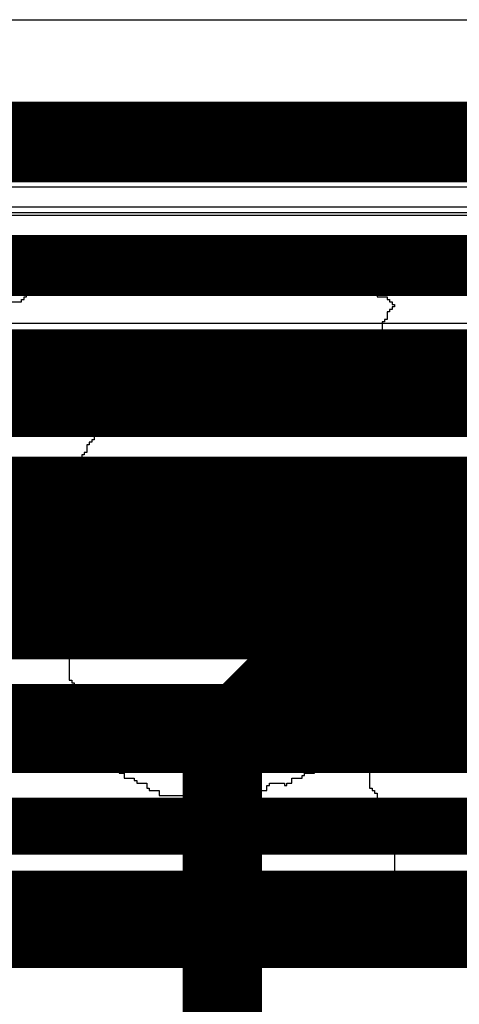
# Model space of a CAD drawing. Header units: millimetres. Extents: x -2 to 68, y -2 to 27.4.
# Tile 582 of 594: x 51.7 to 52.5, y 23.4 to 25.1. Entities that reach past the tile are written whole.
import ezdxf

# ---------------------------------------------------------------- set-up
doc = ezdxf.new("R2010")
doc.units = ezdxf.units.MM
for name, color, linetype in [('BottomLayer', 5, 'Continuous'), ('MidLayer1', 16, 'Continuous'), ('MidLayer2', 76, 'Continuous'), ('MidLayer3', 90, 'Continuous'), ('MidLayer4', 156, 'Continuous'), ('MidLayer5', 130, 'Continuous'), ('MidLayer6', 216, 'Continuous'), ('MidLayer7', 6, 'Continuous'), ('MidLayer8', 54, 'Continuous'), ('TopLayer', 1, 'Continuous'), ('TopOverlay', 2, 'Continuous')]:
    doc.layers.add(name, color=color, linetype=linetype)

msp = doc.modelspace()

# ---------------------------------------------------------------- linework, layer by layer
at = {"layer": 'BottomLayer'}
for p, q in [((43.1427, 25.0941), (62.4912, 25.0941)), ((59.8079, 24.6735), (43.6039, 24.6735))]:
    msp.add_line(p, q, dxfattribs=at)
at = {"layer": 'BottomLayer', "const_width": 0.1}
for points in [[(43.6039, 24.4186), (59.8079, 24.4186)], [(43.6868, 24.2186), (59.7251, 24.2186)], [(43.7696, 24.0186), (59.6422, 24.0186)], [(43.8525, 23.8186), (59.5594, 23.8186)], [(43.8635, 23.5468), (55.1871, 23.5468)]]:
    msp.add_lwpolyline(points, dxfattribs=at)
at = {"layer": 'MidLayer1'}
msp.add_line((37.3388, 25.0941), (60.5031, 25.0941), dxfattribs=at)
at = {"layer": 'MidLayer2'}
msp.add_line((43.4661, 24.1573), (55.6252, 24.1573), dxfattribs=at)
at = {"layer": 'MidLayer2', "const_width": 0.1}
for points in [[(41.8063, 24.858), (60.4893, 24.858)], [(42.5827, 24.658), (60.244, 24.658)], [(43.1171, 24.4122), (55.7308, 24.4122)]]:
    msp.add_lwpolyline(points, dxfattribs=at)
at = {"layer": 'MidLayer3'}
for points, const_width in [([(37.95, 24.9), (54.0814, 24.9)], 0.1), ([(42.8784, 24.43), (52.9326, 24.43)], 0.14), ([(42.991, 24.19), (52.6493, 24.19)], 0.14), ([(52.053, 23.825), (52.178, 23.95)], 0.14), ([(52.178, 23.95), (52.542, 23.95)], 0.14), ([(52.053, 22.711), (52.053, 23.825)], 0.14)]:
    msp.add_lwpolyline(points, dxfattribs=dict(at, const_width=const_width))
at = {"layer": 'MidLayer3', "const_width": 0.07}
for points in [[(52.143, 23.95, 1), (52.213, 23.95, 1)], [(52.143, 23.95, 1), (52.213, 23.95, 1)], [(52.018, 23.825, 1), (52.088, 23.825, 1)], [(52.018, 23.825, 1), (52.088, 23.825, 1)]]:
    msp.add_lwpolyline(points, format="xyb", close=True, dxfattribs=at)
at = {"layer": 'MidLayer4'}
msp.add_line((37.3388, 25.0941), (60.5031, 25.0941), dxfattribs=at)
at = {"layer": 'MidLayer5'}
msp.add_line((44.7605, 24.0041), (55.241, 24.0041), dxfattribs=at)
at = {"layer": 'MidLayer5', "const_width": 0.1}
for points in [[(43.2982, 24.8651), (55.5891, 24.8651)], [(43.3811, 24.6651), (55.5062, 24.6651)], [(44.572, 24.459), (55.4295, 24.459)], [(44.6549, 24.259), (55.3466, 24.259)]]:
    msp.add_lwpolyline(points, dxfattribs=at)
at = {"layer": 'MidLayer6'}
for p, q in [((42.4063, 25.0941), (60.5031, 25.0941)), ((55.0948, 24.4698), (42.8556, 24.4698))]:
    msp.add_line(p, q, dxfattribs=at)
at = {"layer": 'MidLayer6', "const_width": 0.1}
for points in [[(42.75, 24.2149), (55.0948, 24.2149)], [(51.1695, 23.4995), (55.2785, 23.4995)]]:
    msp.add_lwpolyline(points, dxfattribs=at)
at = {"layer": 'MidLayer7'}
for p, q in [((41.85, 24.8), (54.1, 24.8)), ((42, 24.75), (54, 24.75))]:
    msp.add_line(p, q, dxfattribs=at)
at = {"layer": 'MidLayer8'}
for p, q in [((37.3388, 25.0941), (60.5031, 25.0941)), ((54.3546, 24.7643), (42.4679, 24.7643)), ((42.4679, 24.5603), (54.3546, 24.5603))]:
    msp.add_line(p, q, dxfattribs=at)
at = {"layer": 'TopLayer'}
for p, q in [((50.0396, 25.0941), (62.4912, 25.0941)), ((55.9218, 24.7541), (50.7277, 24.7541))]:
    msp.add_line(p, q, dxfattribs=at)
at = {"layer": 'TopLayer', "const_width": 0.1}
for points in [[(50.6221, 24.4992), (55.9218, 24.4992)], [(50.3185, 24.2751), (55.863, 24.2751)], [(50.2032, 24.0751), (55.7801, 24.0751)], [(50.1204, 23.8751), (55.6973, 23.8751)], [(50.0375, 23.6751), (55.6144, 23.6751)], [(49.9547, 23.4751), (55.5316, 23.4751)]]:
    msp.add_lwpolyline(points, dxfattribs=at)
at = {"layer": 'TopOverlay'}
for p, q in [((51.9333, 24.6812), (51.9333, 24.69)), ((51.9333, 24.69), (52.1009, 24.69)), ((52.1009, 24.69), (52.1009, 24.6812)), ((51.8672, 24.6724), (51.8672, 24.6768)), ((51.8672, 24.6768), (51.8716, 24.6768)), ((51.8716, 24.6768), (51.8716, 24.6812)), ((51.8716, 24.6812), (51.9333, 24.6812)), ((52.1009, 24.6812), (52.1538, 24.6812)), ((52.1538, 24.6812), (52.1538, 24.6724)), ((51.7966, 24.6548), (51.7966, 24.6592)), ((51.7966, 24.6592), (51.8363, 24.6592)), ((51.8363, 24.6592), (51.8363, 24.668)), ((51.8363, 24.668), (51.8451, 24.668)), ((51.8451, 24.668), (51.8451, 24.6724)), ((51.8451, 24.6724), (51.8495, 24.6724)), ((51.8495, 24.6724), (51.8495, 24.668)), ((51.8495, 24.668), (51.8627, 24.668)), ((51.8627, 24.668), (51.8627, 24.6724)), ((51.8627, 24.6724), (51.8672, 24.6724)), ((52.1538, 24.6724), (52.1582, 24.6724)), ((52.1582, 24.6724), (52.1582, 24.668)), ((52.1582, 24.668), (52.1935, 24.668)), ((52.1935, 24.668), (52.1935, 24.6724)), ((52.1935, 24.6724), (52.2023, 24.6724)), ((52.2023, 24.6724), (52.2023, 24.668)), ((52.2023, 24.668), (52.2067, 24.668)), ((52.2067, 24.668), (52.2067, 24.6636)), ((52.2067, 24.6636), (52.2111, 24.6636)), ((52.2111, 24.6636), (52.2111, 24.6592)), ((52.2111, 24.6592), (52.2376, 24.6592)), ((52.2376, 24.6592), (52.2376, 24.6548)), ((51.7701, 24.6371), (51.7701, 24.6415)), ((51.7701, 24.6415), (51.7745, 24.6415)), ((51.7745, 24.6415), (51.7745, 24.6459)), ((51.7745, 24.6459), (51.779, 24.6459)), ((51.779, 24.6459), (51.779, 24.6503)), ((51.779, 24.6503), (51.7922, 24.6503)), ((51.7922, 24.6503), (51.7922, 24.6548)), ((51.7922, 24.6548), (51.7966, 24.6548)), ((52.2376, 24.6548), (52.242, 24.6548)), ((52.242, 24.6548), (52.242, 24.6503)), ((52.242, 24.6503), (52.2552, 24.6503)), ((52.2552, 24.6503), (52.2552, 24.6459)), ((52.2552, 24.6459), (52.2596, 24.6459)), ((52.2596, 24.6459), (52.2596, 24.6415)), ((52.2596, 24.6415), (52.264, 24.6415)), ((52.264, 24.6415), (52.264, 24.6371)), ((51.7305, 24.6195), (51.7305, 24.6239)), ((51.7305, 24.6239), (51.7349, 24.6239)), ((51.7349, 24.6239), (51.7349, 24.6283)), ((51.7349, 24.6283), (51.7525, 24.6283)), ((51.7525, 24.6283), (51.7525, 24.6371)), ((51.7525, 24.6371), (51.7701, 24.6371)), ((52.264, 24.6371), (52.2817, 24.6371)), ((52.2817, 24.6371), (52.2817, 24.6283)), ((52.2817, 24.6283), (52.2993, 24.6283)), ((52.2993, 24.6283), (52.2993, 24.6239)), ((52.2993, 24.6239), (52.3037, 24.6239)), ((52.3037, 24.6239), (52.3037, 24.6195)), ((51.704, 24.6018), (51.704, 24.6062)), ((51.704, 24.6062), (51.7084, 24.6062)), ((51.7084, 24.6062), (51.7084, 24.6107)), ((51.7084, 24.6107), (51.7128, 24.6107)), ((51.7128, 24.6107), (51.7128, 24.6151)), ((51.7128, 24.6151), (51.726, 24.6151)), ((51.726, 24.6151), (51.726, 24.6195)), ((51.726, 24.6195), (51.7305, 24.6195)), ((52.3037, 24.6195), (52.3081, 24.6195)), ((52.3081, 24.6195), (52.3081, 24.6151)), ((52.3081, 24.6151), (52.3214, 24.6151)), ((52.3214, 24.6151), (52.3214, 24.6107)), ((52.3214, 24.6107), (52.3258, 24.6107)), ((52.3258, 24.6107), (52.3258, 24.6062)), ((52.3258, 24.6062), (52.3346, 24.6062)), ((52.3346, 24.6062), (52.339, 24.6062)), ((52.339, 24.6062), (52.3434, 24.6062)), ((52.3434, 24.6062), (52.3434, 24.6018)), ((51.6819, 24.5974), (51.6996, 24.5974)), ((51.6996, 24.5974), (51.6996, 24.6018)), ((51.6996, 24.6018), (51.704, 24.6018)), ((52.3434, 24.6018), (52.3478, 24.6018)), ((52.3478, 24.6018), (52.3478, 24.5974)), ((52.3478, 24.5974), (52.3522, 24.5974)), ((52.3522, 24.5974), (52.3522, 24.593)), ((52.3522, 24.593), (52.3566, 24.593)), ((52.3566, 24.5886), (52.3522, 24.5886)), ((52.3522, 24.5886), (52.3522, 24.5842)), ((52.3566, 24.593), (52.3566, 24.5886)), ((52.3478, 24.5798), (52.3434, 24.5798)), ((52.3434, 24.5798), (52.3434, 24.5666)), ((52.3522, 24.5842), (52.3478, 24.5842)), ((52.3478, 24.5842), (52.3478, 24.5798)), ((52.339, 24.5622), (52.3346, 24.5622)), ((52.3346, 24.5622), (52.3346, 24.5357)), ((52.3434, 24.5666), (52.339, 24.5666)), ((52.339, 24.5666), (52.339, 24.5622)), ((52.3346, 24.5357), (52.3302, 24.5357)), ((52.3302, 24.5357), (52.3302, 24.5313)), ((52.3302, 24.5313), (52.3258, 24.5313)), ((52.3258, 24.5313), (52.3258, 24.5136)), ((52.3214, 24.5092), (52.3125, 24.5092)), ((52.3125, 24.5092), (52.3125, 24.4784)), ((52.3258, 24.5136), (52.3214, 24.5136)), ((52.3214, 24.5136), (52.3214, 24.5092)), ((52.3125, 24.4784), (52.3037, 24.4784)), ((52.3037, 24.4784), (52.3037, 24.4607)), ((51.9421, 24.4475), (51.9245, 24.4475)), ((51.9245, 24.4475), (51.9245, 24.4431)), ((51.9509, 24.4563), (51.9421, 24.4563)), ((51.9421, 24.4563), (51.9421, 24.4475)), ((51.9553, 24.4607), (51.9509, 24.4607)), ((51.9509, 24.4607), (51.9509, 24.4563)), ((51.9553, 24.4563), (51.9553, 24.4607)), ((52.07, 24.4563), (51.9553, 24.4563)), ((52.0744, 24.4607), (52.07, 24.4607)), ((52.07, 24.4607), (52.07, 24.4563)), ((52.0744, 24.4563), (52.0744, 24.4607)), ((52.0788, 24.4563), (52.0744, 24.4563)), ((52.0788, 24.4519), (52.0788, 24.4563)), ((52.0832, 24.4519), (52.0788, 24.4519)), ((52.0832, 24.4475), (52.0832, 24.4519)), ((52.1097, 24.4475), (52.0832, 24.4475)), ((52.1097, 24.4431), (52.1097, 24.4475)), ((52.2949, 24.4519), (52.2905, 24.4519)), ((52.2905, 24.4519), (52.2905, 24.4387)), ((52.2993, 24.4563), (52.2949, 24.4563)), ((52.2949, 24.4563), (52.2949, 24.4519)), ((52.3037, 24.4607), (52.2993, 24.4607)), ((52.2993, 24.4607), (52.2993, 24.4563)), ((51.8936, 24.4343), (51.8892, 24.4343)), ((51.8892, 24.4343), (51.8892, 24.4299)), ((51.9068, 24.4387), (51.8936, 24.4387)), ((51.8936, 24.4387), (51.8936, 24.4343)), ((51.9068, 24.4343), (51.9068, 24.4387)), ((51.9157, 24.4343), (51.9068, 24.4343)), ((51.9201, 24.4387), (51.9157, 24.4387)), ((51.9157, 24.4387), (51.9157, 24.4343)), ((51.9245, 24.4431), (51.9201, 24.4431)), ((51.9201, 24.4431), (51.9201, 24.4387)), ((52.1141, 24.4431), (52.1097, 24.4431)), ((52.1141, 24.4387), (52.1141, 24.4431)), ((52.1185, 24.4387), (52.1141, 24.4387)), ((52.1185, 24.4343), (52.1185, 24.4387)), ((52.1273, 24.4343), (52.1185, 24.4343)), ((52.1406, 24.4387), (52.1273, 24.4387)), ((52.1273, 24.4387), (52.1273, 24.4343)), ((52.1406, 24.4343), (52.1406, 24.4387)), ((52.145, 24.4343), (52.1406, 24.4343)), ((52.145, 24.4255), (52.145, 24.4343)), ((52.2905, 24.4387), (52.2949, 24.4387)), ((52.2949, 24.4343), (52.2905, 24.4343)), ((52.2905, 24.4343), (52.2905, 24.4255)), ((52.2949, 24.4387), (52.2949, 24.4343)), ((51.876, 24.4166), (51.8716, 24.4166)), ((51.8716, 24.4166), (51.8716, 24.4122)), ((51.8804, 24.421), (51.876, 24.421)), ((51.876, 24.421), (51.876, 24.4166)), ((51.8848, 24.4255), (51.8804, 24.4255)), ((51.8804, 24.4255), (51.8804, 24.421)), ((51.8892, 24.4299), (51.8848, 24.4299)), ((51.8848, 24.4299), (51.8848, 24.4255)), ((52.1626, 24.4255), (52.145, 24.4255)), ((52.1626, 24.421), (52.1626, 24.4255)), ((52.167, 24.421), (52.1626, 24.421)), ((52.167, 24.4166), (52.167, 24.421)), ((52.1847, 24.4166), (52.167, 24.4166)), ((52.1847, 24.4078), (52.1847, 24.4166)), ((52.2905, 24.4255), (52.2817, 24.4255)), ((52.2817, 24.4255), (52.2817, 24.4078)), ((51.8583, 24.399), (51.8539, 24.399)), ((51.8539, 24.399), (51.8539, 24.3946)), ((51.8627, 24.4034), (51.8583, 24.4034)), ((51.8583, 24.4034), (51.8583, 24.399)), ((51.8672, 24.4078), (51.8627, 24.4078)), ((51.8627, 24.4078), (51.8627, 24.4034)), ((51.8716, 24.4122), (51.8672, 24.4122)), ((51.8672, 24.4122), (51.8672, 24.4078)), ((52.1891, 24.4078), (52.1847, 24.4078)), ((52.1891, 24.4034), (52.1891, 24.4078)), ((52.1979, 24.4034), (52.1891, 24.4034)), ((52.1979, 24.3946), (52.1979, 24.4034)), ((52.2728, 24.399), (52.2684, 24.399)), ((52.2684, 24.399), (52.2684, 24.3902)), ((52.2773, 24.4034), (52.2728, 24.4034)), ((52.2728, 24.4034), (52.2728, 24.399)), ((52.2817, 24.4078), (52.2773, 24.4078)), ((52.2773, 24.4078), (52.2773, 24.4034)), ((51.8407, 24.3814), (51.8363, 24.3814)), ((51.8363, 24.3814), (51.8363, 24.3769)), ((51.8451, 24.3858), (51.8407, 24.3858)), ((51.8407, 24.3858), (51.8407, 24.3814)), ((51.8495, 24.3902), (51.8451, 24.3902)), ((51.8451, 24.3902), (51.8451, 24.3858)), ((51.8539, 24.3946), (51.8495, 24.3946)), ((51.8495, 24.3946), (51.8495, 24.3902)), ((52.2155, 24.3946), (52.1979, 24.3946)), ((52.2155, 24.3902), (52.2155, 24.3946)), ((52.2199, 24.3902), (52.2155, 24.3902)), ((52.2199, 24.3858), (52.2199, 24.3902)), ((52.2243, 24.3858), (52.2199, 24.3858)), ((52.2243, 24.3814), (52.2243, 24.3858)), ((52.2287, 24.3814), (52.2243, 24.3814)), ((52.2287, 24.3769), (52.2287, 24.3814)), ((52.2684, 24.3902), (52.2728, 24.3902)), ((52.2728, 24.3902), (52.2728, 24.3769)), ((51.8319, 24.3725), (51.8275, 24.3725)), ((51.8275, 24.3725), (51.8275, 24.3549)), ((51.8363, 24.3769), (51.8319, 24.3769)), ((51.8319, 24.3769), (51.8319, 24.3725)), ((52.2332, 24.3769), (52.2287, 24.3769)), ((52.2332, 24.3725), (52.2332, 24.3769)), ((52.2464, 24.3725), (52.2332, 24.3725)), ((52.2464, 24.3681), (52.2464, 24.3725)), ((52.2508, 24.3681), (52.2464, 24.3681)), ((52.2508, 24.3637), (52.2508, 24.3681)), ((52.2596, 24.3637), (52.2508, 24.3637)), ((52.264, 24.3681), (52.2596, 24.3681)), ((52.2596, 24.3681), (52.2596, 24.3637)), ((52.2684, 24.3725), (52.264, 24.3725)), ((52.264, 24.3725), (52.264, 24.3681)), ((52.2728, 24.3769), (52.2684, 24.3769)), ((52.2684, 24.3769), (52.2684, 24.3725)), ((51.8186, 24.3461), (51.8142, 24.3461)), ((51.8142, 24.3461), (51.8142, 24.3328)), ((51.8231, 24.3505), (51.8186, 24.3505)), ((51.8186, 24.3505), (51.8186, 24.3461)), ((51.8275, 24.3549), (51.8231, 24.3549)), ((51.8231, 24.3549), (51.8231, 24.3505)), ((51.8098, 24.3284), (51.8054, 24.3284)), ((51.8054, 24.3284), (51.8054, 24.302)), ((51.8142, 24.3328), (51.8098, 24.3328)), ((51.8098, 24.3328), (51.8098, 24.3284)), ((51.7966, 24.2932), (51.7922, 24.2932)), ((51.7922, 24.2932), (51.7922, 24.2843)), ((51.801, 24.2976), (51.7966, 24.2976)), ((51.7966, 24.2976), (51.7966, 24.2932)), ((51.8054, 24.302), (51.801, 24.302)), ((51.801, 24.302), (51.801, 24.2976)), ((51.7922, 24.2843), (51.7966, 24.2843)), ((51.7966, 24.2843), (51.7966, 24.2711)), ((51.7922, 24.2667), (51.7834, 24.2667)), ((51.7834, 24.2667), (51.7834, 24.2138)), ((51.7966, 24.2711), (51.7922, 24.2711)), ((51.7922, 24.2711), (51.7922, 24.2667)), ((51.7834, 24.2138), (51.7745, 24.2138)), ((51.7745, 24.2138), (51.7745, 23.9933)), ((51.7745, 23.9933), (51.7834, 23.9933)), ((51.7834, 23.9933), (51.7834, 23.9316)), ((51.7834, 23.9316), (51.7878, 23.9316)), ((51.7878, 23.9316), (51.7878, 23.9272)), ((51.7878, 23.9272), (51.7922, 23.9272)), ((51.7922, 23.9272), (51.7922, 23.9227)), ((51.7922, 23.9227), (51.7966, 23.9227)), ((51.7966, 23.9227), (51.7966, 23.8875)), ((51.7966, 23.8875), (51.801, 23.8875)), ((51.801, 23.8875), (51.801, 23.8831)), ((51.801, 23.8831), (51.8054, 23.8831)), ((51.8054, 23.8831), (51.8054, 23.8566)), ((51.8054, 23.8566), (51.8098, 23.8566)), ((51.8098, 23.8566), (51.8098, 23.8522)), ((51.8098, 23.8522), (51.8142, 23.8522)), ((51.8142, 23.8522), (51.8142, 23.839)), ((51.8142, 23.839), (51.8186, 23.839)), ((51.8186, 23.839), (51.8186, 23.8345)), ((51.8186, 23.8345), (51.8231, 23.8345)), ((51.8231, 23.8345), (51.8231, 23.8301)), ((51.8231, 23.8301), (51.8275, 23.8301)), ((51.8275, 23.8301), (51.8275, 23.8125)), ((51.8275, 23.8125), (51.8363, 23.8125)), ((51.8363, 23.8125), (51.8363, 23.8037)), ((52.2684, 23.8037), (52.2684, 23.8081)), ((52.2684, 23.8081), (52.2728, 23.8081)), ((52.2728, 23.8081), (52.2728, 23.8125)), ((52.2728, 23.8125), (52.2773, 23.8125)), ((52.2773, 23.8125), (52.2773, 23.8169)), ((52.2773, 23.8169), (52.2817, 23.8169)), ((52.2817, 23.8169), (52.2817, 23.8213)), ((52.2817, 23.8213), (52.2905, 23.8213)), ((52.2905, 23.8213), (52.2905, 23.8169)), ((52.2905, 23.8169), (52.2949, 23.8169)), ((52.2949, 23.8169), (52.2949, 23.8125)), ((52.2949, 23.8125), (52.2993, 23.8125)), ((52.2993, 23.8125), (52.2993, 23.8081)), ((52.2993, 23.8081), (52.3037, 23.8081)), ((52.3037, 23.8081), (52.3037, 23.7816)), ((51.8363, 23.8037), (51.8451, 23.8037)), ((51.8451, 23.8037), (51.8451, 23.7993)), ((51.8451, 23.7993), (51.8495, 23.7993)), ((51.8495, 23.7993), (51.8495, 23.7905)), ((51.8495, 23.7905), (51.8583, 23.7905)), ((51.8583, 23.7905), (51.8583, 23.7816)), ((52.242, 23.786), (52.242, 23.7905)), ((52.242, 23.7905), (52.2464, 23.7905)), ((52.2464, 23.7905), (52.2464, 23.7949)), ((52.2464, 23.7949), (52.2508, 23.7949)), ((52.2508, 23.7949), (52.2508, 23.7993)), ((52.2508, 23.7993), (52.2552, 23.7993)), ((52.2552, 23.7993), (52.2552, 23.8037)), ((52.2552, 23.8037), (52.2684, 23.8037)), ((51.8583, 23.7816), (51.8672, 23.7816)), ((51.8672, 23.7816), (51.8672, 23.7728)), ((51.8672, 23.7728), (51.8716, 23.7728)), ((51.8716, 23.7728), (51.8716, 23.7684)), ((52.2155, 23.7684), (52.2155, 23.7728)), ((52.2155, 23.7728), (52.2199, 23.7728)), ((52.2199, 23.7728), (52.2199, 23.7816)), ((52.2199, 23.7816), (52.2376, 23.7816)), ((52.2376, 23.7816), (52.2376, 23.786)), ((52.2376, 23.786), (52.242, 23.786)), ((52.3037, 23.7816), (52.3125, 23.7816)), ((52.3125, 23.7816), (52.3125, 23.7419)), ((51.8716, 23.7684), (51.8804, 23.7684)), ((51.8804, 23.7684), (51.8804, 23.7596)), ((51.8804, 23.7596), (51.898, 23.7596)), ((51.898, 23.7596), (51.898, 23.7552)), ((51.898, 23.7552), (51.9024, 23.7552)), ((51.9024, 23.7552), (51.9024, 23.7508)), ((52.1758, 23.7508), (52.1758, 23.7596)), ((52.1758, 23.7596), (52.1935, 23.7596)), ((52.1935, 23.7596), (52.1935, 23.764)), ((52.1935, 23.764), (52.1979, 23.764)), ((52.1979, 23.764), (52.1979, 23.7684)), ((52.1979, 23.7684), (52.2155, 23.7684)), ((51.9024, 23.7508), (51.9201, 23.7508)), ((51.9201, 23.7508), (51.9201, 23.7419)), ((51.9201, 23.7419), (51.9245, 23.7419)), ((51.9245, 23.7419), (51.9245, 23.7375)), ((51.9245, 23.7375), (51.9421, 23.7375)), ((51.9421, 23.7375), (51.9421, 23.7287)), ((52.1009, 23.7287), (52.1009, 23.7375)), ((52.1009, 23.7375), (52.1317, 23.7375)), ((52.1317, 23.7375), (52.1317, 23.7464)), ((52.1317, 23.7464), (52.1361, 23.7464)), ((52.1361, 23.7464), (52.1361, 23.7508)), ((52.1361, 23.7508), (52.1626, 23.7508)), ((52.1626, 23.7508), (52.1626, 23.7464)), ((52.1626, 23.7464), (52.167, 23.7464)), ((52.167, 23.7464), (52.167, 23.7508)), ((52.167, 23.7508), (52.1758, 23.7508)), ((52.3125, 23.7419), (52.3169, 23.7419)), ((52.3169, 23.7419), (52.3169, 23.7375)), ((52.3169, 23.7375), (52.3214, 23.7375)), ((52.3214, 23.7375), (52.3214, 23.7331)), ((51.9421, 23.7287), (52.1009, 23.7287)), ((52.3214, 23.7331), (52.3258, 23.7331)), ((52.3258, 23.7199), (52.3214, 23.7199)), ((52.3214, 23.7199), (52.3214, 23.7155)), ((52.3258, 23.7331), (52.3258, 23.7199)), ((52.3214, 23.7155), (52.3258, 23.7155)), ((52.3258, 23.7155), (52.3258, 23.7067)), ((52.3258, 23.7067), (52.3346, 23.7067)), ((52.3346, 23.7067), (52.3346, 23.667)), ((52.3346, 23.667), (52.339, 23.667)), ((52.339, 23.667), (52.339, 23.6626)), ((52.339, 23.6626), (52.3434, 23.6626)), ((52.3434, 23.6626), (52.3434, 23.6582)), ((52.3434, 23.6582), (52.3478, 23.6582)), ((52.3478, 23.6582), (52.3478, 23.6493)), ((52.3478, 23.6493), (52.3434, 23.6493)), ((52.3434, 23.6493), (52.3434, 23.6361)), ((52.3434, 23.6361), (52.3478, 23.6361)), ((52.3478, 23.6361), (52.3478, 23.6317)), ((52.3478, 23.6317), (52.3566, 23.6317)), ((52.3566, 23.6317), (52.3566, 23.592)), ((52.3346, 23.5832), (52.3302, 23.5832)), ((52.3302, 23.5832), (52.3302, 23.5788)), ((52.339, 23.5876), (52.3346, 23.5876)), ((52.3346, 23.5876), (52.3346, 23.5832)), ((52.3566, 23.592), (52.339, 23.592)), ((52.339, 23.592), (52.339, 23.5876)), ((51.6996, 23.5656), (51.6952, 23.5656)), ((51.6996, 23.5611), (51.6996, 23.5656)), ((52.2949, 23.5656), (52.2905, 23.5656)), ((52.2905, 23.5656), (52.2905, 23.5567)), ((52.3125, 23.57), (52.2949, 23.57)), ((52.2949, 23.57), (52.2949, 23.5656)), ((52.3302, 23.5788), (52.3125, 23.5788)), ((52.3125, 23.5788), (52.3125, 23.57)), ((51.704, 23.5611), (51.6996, 23.5611)), ((51.704, 23.5567), (51.704, 23.5611)), ((51.7216, 23.5567), (51.704, 23.5567)), ((51.7216, 23.5479), (51.7216, 23.5567)), ((51.7393, 23.5479), (51.7216, 23.5479)), ((51.7393, 23.5435), (51.7393, 23.5479)), ((52.2684, 23.5479), (52.242, 23.5479)), ((52.242, 23.5479), (52.242, 23.5435)), ((52.2728, 23.5523), (52.2684, 23.5523)), ((52.2684, 23.5523), (52.2684, 23.5479)), ((52.2905, 23.5567), (52.2728, 23.5567)), ((52.2728, 23.5567), (52.2728, 23.5523)), ((51.7437, 23.5435), (51.7393, 23.5435)), ((51.7437, 23.5391), (51.7437, 23.5435)), ((51.7569, 23.5391), (51.7437, 23.5391)), ((51.7569, 23.5347), (51.7569, 23.5391)), ((51.7613, 23.5347), (51.7569, 23.5347)), ((51.7613, 23.5303), (51.7613, 23.5347)), ((51.7657, 23.5303), (51.7613, 23.5303)), ((51.7657, 23.5259), (51.7657, 23.5303)), ((52.2199, 23.5303), (52.2155, 23.5303)), ((52.2155, 23.5303), (52.2155, 23.5259)), ((52.2243, 23.5347), (52.2199, 23.5347)), ((52.2199, 23.5347), (52.2199, 23.5303)), ((52.2376, 23.5391), (52.2243, 23.5391)), ((52.2243, 23.5391), (52.2243, 23.5347)), ((52.242, 23.5435), (52.2376, 23.5435)), ((52.2376, 23.5435), (52.2376, 23.5391)), ((51.7922, 23.5259), (51.7657, 23.5259)), ((51.7922, 23.5215), (51.7922, 23.5259)), ((51.7966, 23.5215), (51.7922, 23.5215)), ((51.7966, 23.517), (51.7966, 23.5215)), ((51.8363, 23.517), (51.7966, 23.517)), ((51.8363, 23.5082), (51.8363, 23.517)), ((52.1361, 23.5126), (52.1317, 23.5126)), ((52.1317, 23.5126), (52.1317, 23.5082)), ((52.1758, 23.517), (52.1361, 23.517)), ((52.1361, 23.517), (52.1361, 23.5126)), ((52.2155, 23.5259), (52.1758, 23.5259)), ((52.1758, 23.5259), (52.1758, 23.517)), ((51.8407, 23.5082), (51.8363, 23.5082)), ((51.8407, 23.5038), (51.8407, 23.5082)), ((51.8892, 23.5038), (51.8407, 23.5038)), ((51.8936, 23.5082), (51.8892, 23.5082)), ((51.8892, 23.5082), (51.8892, 23.5038)), ((51.8936, 23.5038), (51.8936, 23.5082)), ((51.898, 23.5038), (51.8936, 23.5038)), ((51.898, 23.4994), (51.898, 23.5038)), ((51.9024, 23.4994), (51.898, 23.4994)), ((51.9024, 23.495), (51.9024, 23.4994)), ((52.07, 23.495), (51.9024, 23.495)), ((52.0788, 23.5038), (52.07, 23.5038)), ((52.07, 23.5038), (52.07, 23.495)), ((52.0832, 23.5082), (52.0788, 23.5082)), ((52.0788, 23.5082), (52.0788, 23.5038)), ((52.0832, 23.5038), (52.0832, 23.5082)), ((52.1273, 23.5038), (52.0832, 23.5038)), ((52.1317, 23.5082), (52.1273, 23.5082)), ((52.1273, 23.5082), (52.1273, 23.5038))]:
    msp.add_line(p, q, dxfattribs=at)

doc.saveas('drawing.dxf')
